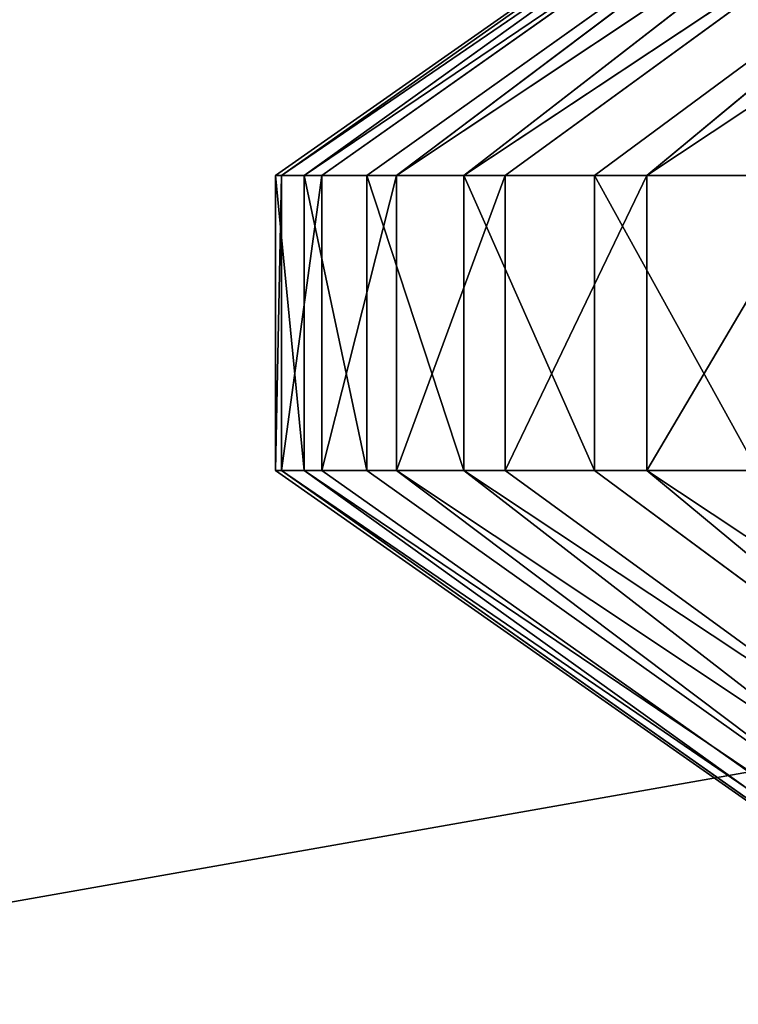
# Model space of a CAD drawing. Extents: x 322 to 502, y 0 to 111.
# Tile 365 of 656: x 357.6 to 357.833, y 87.116 to 87.435. Entities that reach past the tile are written whole.
import ezdxf

# ---------------------------------------------------------------- set-up
doc = ezdxf.new("R2010")
doc.units = 0
doc.header["$LTSCALE"] = 25.4
doc.layers.get('0').update_dxf_attribs({"color": 13, "linetype": 'CONTINUOUS'})

# ---------------------------------------------------------------- blocks, each defined once
blk = doc.blocks.new('MONO-II-GOLD-7766-7774_ST0')
at = {"color": 7}
blk.add_line((28.55752, 62.16243, 42.4785), (31.17644, 61.08653, 27.63131), dxfattribs=at)
blk.add_line((28.55752, 62.16243, 42.4785), (31.17644, 61.08653, 27.63131), dxfattribs=at)
at = {"color": 250}
for p, q in [((29.55795, 26.88473, 35.71523), (29.55795, 26.74481, 35.66238)), ((29.65343, 26.88473, 35.71523), (29.55795, 26.74481, 35.66238)), ((29.55795, 26.88473, 35.71523), (29.55795, 26.74481, 35.66238)), ((29.65343, 26.88473, 35.71523), (29.55795, 26.74481, 35.66238)), ((29.65343, 26.88473, 35.71523), (29.65343, 26.74481, 35.66238)), ((29.65343, 26.88473, 35.71523), (29.65343, 26.74481, 35.66238)), ((29.55795, 26.74481, 35.66238), (29.28487, 26.62076, 36.03213)), ((29.55795, 26.74481, 35.66238), (29.28487, 26.62076, 36.03213)), ((29.55795, 26.74481, 35.66238), (29.55795, 26.60134, 35.62014)), ((29.65343, 26.74481, 35.66238), (29.55795, 26.74481, 35.66238)), ((29.65343, 26.74481, 35.66238), (29.55795, 26.74481, 35.66238)), ((29.65343, 26.74481, 35.66238), (29.55795, 26.60134, 35.62014)), ((29.55795, 26.74481, 35.66238), (29.55795, 26.60134, 35.62014)), ((29.65343, 26.74481, 35.66238), (29.55795, 26.60134, 35.62014)), ((29.65343, 26.74481, 35.66238), (29.65343, 26.60134, 35.62014)), ((29.65343, 26.74481, 35.66238), (29.65343, 26.60134, 35.62014)), ((29.65343, 26.74481, 35.66238), (29.92651, 26.62076, 36.03213)), ((29.65343, 26.74481, 35.66238), (29.92651, 26.62076, 36.03213)), ((29.55795, 26.60134, 35.62014), (29.28487, 26.62076, 36.03213)), ((29.55795, 26.60134, 35.62014), (29.28487, 26.62076, 36.03213)), ((29.65343, 26.60134, 35.62014), (29.92651, 26.62076, 36.03213)), ((29.65343, 26.60134, 35.62014), (29.92651, 26.62076, 36.03213)), ((29.55795, 26.60134, 35.62014), (29.28487, 26.38754, 35.97285)), ((29.55795, 26.60134, 35.62014), (29.28487, 26.38754, 35.97285)), ((29.55795, 26.60134, 35.62014), (29.55795, 26.4551, 35.58875)), ((29.65343, 26.60134, 35.62014), (29.55795, 26.60134, 35.62014)), ((29.65343, 26.60134, 35.62014), (29.55795, 26.60134, 35.62014)), ((29.65343, 26.60134, 35.62014), (29.55795, 26.4551, 35.58875)), ((29.55795, 26.60134, 35.62014), (29.55795, 26.4551, 35.58875)), ((29.65343, 26.60134, 35.62014), (29.55795, 26.4551, 35.58875)), ((29.65343, 26.60134, 35.62014), (29.65343, 26.4551, 35.58875)), ((29.65343, 26.60134, 35.62014), (29.65343, 26.4551, 35.58875)), ((29.65343, 26.60134, 35.62014), (29.92651, 26.38754, 35.97285)), ((29.65343, 26.60134, 35.62014), (29.92651, 26.38754, 35.97285)), ((29.55795, 26.4551, 35.58875), (29.28487, 26.38754, 35.97285)), ((29.55795, 26.4551, 35.58875), (29.28487, 26.38754, 35.97285)), ((29.55795, 26.4551, 35.58875), (29.55795, 26.30693, 35.56836)), ((29.65343, 26.4551, 35.58875), (29.55795, 26.4551, 35.58875)), ((29.65343, 26.4551, 35.58875), (29.55795, 26.4551, 35.58875)), ((29.65343, 26.4551, 35.58875), (29.55795, 26.30693, 35.56836)), ((29.55795, 26.4551, 35.58875), (29.55795, 26.30693, 35.56836)), ((29.65343, 26.4551, 35.58875), (29.55795, 26.30693, 35.56836)), ((29.65343, 26.4551, 35.58875), (29.65343, 26.30693, 35.56836)), ((29.65343, 26.4551, 35.58875), (29.65343, 26.30693, 35.56836)), ((29.65343, 26.4551, 35.58875), (29.92651, 26.38754, 35.97285)), ((29.65343, 26.4551, 35.58875), (29.92651, 26.38754, 35.97285)), ((29.55795, 26.30693, 35.56836), (29.28487, 26.38754, 35.97285)), ((29.55795, 26.30693, 35.56836), (29.28487, 26.38754, 35.97285)), ((29.65343, 26.30693, 35.56836), (29.92651, 26.38754, 35.97285)), ((29.65343, 26.30693, 35.56836), (29.92651, 26.38754, 35.97285)), ((29.55795, 26.30693, 35.56836), (29.28487, 26.1481, 35.94899)), ((29.55795, 26.30693, 35.56836), (29.28487, 26.1481, 35.94899)), ((29.55795, 26.30693, 35.56836), (29.55795, 26.15766, 35.55911)), ((29.65343, 26.30693, 35.56836), (29.55795, 26.30693, 35.56836)), ((29.65343, 26.30693, 35.56836), (29.55795, 26.30693, 35.56836)), ((29.65343, 26.30693, 35.56836), (29.55795, 26.15766, 35.55911)), ((29.55795, 26.30693, 35.56836), (29.55795, 26.15766, 35.55911)), ((29.65343, 26.30693, 35.56836), (29.55795, 26.15766, 35.55911)), ((29.65343, 26.30693, 35.56836), (29.65343, 26.15766, 35.55911)), ((29.65343, 26.30693, 35.56836), (29.65343, 26.15766, 35.55911)), ((29.65343, 26.30693, 35.56836), (29.92651, 26.1481, 35.94899)), ((29.65343, 26.30693, 35.56836), (29.92651, 26.1481, 35.94899)), ((29.55795, 26.15766, 35.55911), (29.28487, 26.1481, 35.94899)), ((29.55795, 26.15766, 35.55911), (29.28487, 26.1481, 35.94899)), ((29.55795, 26.15766, 35.55911), (29.55795, 26.0081, 35.56104)), ((29.65343, 26.15766, 35.55911), (29.55795, 26.15766, 35.55911)), ((29.65343, 26.15766, 35.55911), (29.55795, 26.15766, 35.55911)), ((29.65343, 26.15766, 35.55911), (29.55795, 26.0081, 35.56104)), ((29.55795, 26.15766, 35.55911), (29.55795, 26.0081, 35.56104)), ((29.65343, 26.15766, 35.55911), (29.55795, 26.0081, 35.56104)), ((29.65343, 26.15766, 35.55911), (29.65343, 26.0081, 35.56104)), ((29.65343, 26.15766, 35.55911), (29.65343, 26.0081, 35.56104)), ((29.65343, 26.15766, 35.55911), (29.92651, 26.1481, 35.94899)), ((29.65343, 26.15766, 35.55911), (29.92651, 26.1481, 35.94899)), ((29.55795, 26.0081, 35.56104), (29.28487, 26.1481, 35.94899)), ((29.55795, 26.0081, 35.56104), (29.28487, 26.1481, 35.94899)), ((29.65343, 26.0081, 35.56104), (29.92651, 26.1481, 35.94899)), ((29.65343, 26.0081, 35.56104), (29.92651, 26.1481, 35.94899)), ((29.55795, 26.0081, 35.56104), (29.28487, 25.90777, 35.96109)), ((29.55795, 26.0081, 35.56104), (29.28487, 25.90777, 35.96109)), ((29.55795, 26.0081, 35.56104), (29.55795, 25.85911, 35.57414)), ((29.65343, 26.0081, 35.56104), (29.55795, 26.0081, 35.56104)), ((29.65343, 26.0081, 35.56104), (29.55795, 26.0081, 35.56104)), ((29.65343, 26.0081, 35.56104), (29.55795, 25.85911, 35.57414)), ((29.55795, 26.0081, 35.56104), (29.55795, 25.85911, 35.57414)), ((29.65343, 26.0081, 35.56104), (29.55795, 25.85911, 35.57414)), ((29.65343, 26.0081, 35.56104), (29.65343, 25.85911, 35.57414)), ((29.65343, 26.0081, 35.56104), (29.65343, 25.85911, 35.57414)), ((29.65343, 26.0081, 35.56104), (29.92651, 25.90777, 35.96109)), ((29.65343, 26.0081, 35.56104), (29.92651, 25.90777, 35.96109)), ((29.55795, 25.85911, 35.57414), (29.28487, 25.90777, 35.96109)), ((29.55795, 25.85911, 35.57414), (29.28487, 25.90777, 35.96109)), ((29.55795, 25.71152, 35.59834), (29.28487, 25.90777, 35.96109)), ((29.55795, 25.71152, 35.59834), (29.28487, 25.90777, 35.96109)), ((29.65343, 25.71152, 35.59834), (29.92651, 25.90777, 35.96109)), ((29.65343, 25.85911, 35.57414), (29.92651, 25.90777, 35.96109)), ((29.65343, 25.71152, 35.59834), (29.92651, 25.90777, 35.96109)), ((29.65343, 25.85911, 35.57414), (29.92651, 25.90777, 35.96109)), ((29.55795, 25.85911, 35.57414), (29.55795, 25.71152, 35.59834)), ((29.65343, 25.85911, 35.57414), (29.55795, 25.85911, 35.57414)), ((29.65343, 25.85911, 35.57414), (29.55795, 25.85911, 35.57414)), ((29.65343, 25.85911, 35.57414), (29.55795, 25.71152, 35.59834)), ((29.55795, 25.85911, 35.57414), (29.55795, 25.71152, 35.59834)), ((29.65343, 25.85911, 35.57414), (29.55795, 25.71152, 35.59834)), ((29.65343, 25.85911, 35.57414), (29.65343, 25.71152, 35.59834)), ((29.65343, 25.85911, 35.57414), (29.65343, 25.71152, 35.59834)), ((29.55795, 25.71152, 35.59834), (29.28487, 25.67193, 36.00887)), ((29.55795, 25.71152, 35.59834), (29.28487, 25.67193, 36.00887)), ((29.55795, 25.71152, 35.59834), (29.55795, 25.56614, 35.63349)), ((29.65343, 25.71152, 35.59834), (29.55795, 25.71152, 35.59834)), ((29.65343, 25.71152, 35.59834), (29.55795, 25.71152, 35.59834)), ((29.65343, 25.71152, 35.59834), (29.55795, 25.56614, 35.63349)), ((29.55795, 25.71152, 35.59834), (29.55795, 25.56614, 35.63349)), ((29.65343, 25.71152, 35.59834), (29.55795, 25.56614, 35.63349)), ((29.65343, 25.71152, 35.59834), (29.65343, 25.56614, 35.63349)), ((29.65343, 25.71152, 35.59834), (29.65343, 25.56614, 35.63349)), ((29.65343, 25.71152, 35.59834), (29.92651, 25.67193, 36.00887)), ((29.65343, 25.71152, 35.59834), (29.92651, 25.67193, 36.00887)), ((29.55795, 25.56614, 35.63349), (29.28487, 25.67193, 36.00887)), ((29.55795, 25.56614, 35.63349), (29.28487, 25.67193, 36.00887)), ((29.55795, 25.42381, 35.67942), (29.28487, 25.67193, 36.00887)), ((29.55795, 25.42381, 35.67942), (29.28487, 25.67193, 36.00887)), ((29.65343, 25.42381, 35.67942), (29.92651, 25.67193, 36.00887)), ((29.65343, 25.56614, 35.63349), (29.92651, 25.67193, 36.00887)), ((29.65343, 25.42381, 35.67942), (29.92651, 25.67193, 36.00887)), ((29.65343, 25.56614, 35.63349), (29.92651, 25.67193, 36.00887)), ((29.55795, 25.56614, 35.63349), (29.55795, 25.42381, 35.67942)), ((29.65343, 25.56614, 35.63349), (29.55795, 25.56614, 35.63349)), ((29.65343, 25.56614, 35.63349), (29.55795, 25.56614, 35.63349)), ((29.65343, 25.56614, 35.63349), (29.55795, 25.42381, 35.67942)), ((29.55795, 25.56614, 35.63349), (29.55795, 25.42381, 35.67942)), ((29.65343, 25.56614, 35.63349), (29.55795, 25.42381, 35.67942)), ((29.65343, 25.56614, 35.63349), (29.65343, 25.42381, 35.67942)), ((29.65343, 25.56614, 35.63349), (29.65343, 25.42381, 35.67942)), ((29.55795, 25.42381, 35.67942), (29.28487, 25.44585, 36.09127)), ((29.55795, 25.42381, 35.67942), (29.28487, 25.44585, 36.09127)), ((29.65343, 25.42381, 35.67942), (29.92651, 25.44585, 36.09127)), ((29.65343, 25.42381, 35.67942), (29.92651, 25.44585, 36.09127)), ((29.55795, 25.42381, 35.67942), (29.55795, 25.2853, 35.73585)), ((29.65343, 25.42381, 35.67942), (29.55795, 25.42381, 35.67942)), ((29.65343, 25.42381, 35.67942), (29.55795, 25.42381, 35.67942)), ((29.65343, 25.42381, 35.67942), (29.55795, 25.2853, 35.73585)), ((29.55795, 25.42381, 35.67942), (29.55795, 25.2853, 35.73585)), ((29.65343, 25.42381, 35.67942), (29.55795, 25.2853, 35.73585)), ((29.65343, 25.42381, 35.67942), (29.65343, 25.2853, 35.73585)), ((29.65343, 25.42381, 35.67942), (29.65343, 25.2853, 35.73585))]:
    blk.add_line(p, q, dxfattribs=at)
at = {"color": 7}
mesh = blk.add_polyface(dxfattribs=at)
corners = [(76.09205, 157.25012, 40.50935), (6.39386, 79.17375, 31.83307), (6.01198, 79.17375, 35.82961)]
mesh.append_faces([[corners[k] for k in face] for face in [(0, 1, 2)]], dxfattribs={"color": 7})
mesh = blk.add_polyface(dxfattribs=at)
corners = [(76.09205, 157.25012, 40.50935), (76.33726, 157.20102, 38.51627), (6.39386, 79.17375, 31.83307)]
mesh.append_faces([[corners[k] for k in face] for face in [(0, 1, 2)]], dxfattribs={"color": 7})
mesh = blk.add_polyface(dxfattribs=at)
corners = [(76.33726, 157.20102, 38.51627), (77.14748, 156.80986, 34.60364), (6.39386, 79.17375, 31.83307)]
mesh.append_faces([[corners[k] for k in face] for face in [(0, 1, 2)]], dxfattribs={"color": 7})
mesh = blk.add_polyface(dxfattribs=at)
corners = [(59.39471, 136.38133, 38.9139), (7.1045, 78.02478, 37.81024), (7.25827, 78.2191, 33.93218)]
mesh.append_faces([[corners[k] for k in face] for face in [(0, 1, 2)]], dxfattribs={"color": 7})
mesh = blk.add_polyface(dxfattribs=at)
corners = [(59.39471, 136.38133, 38.9139), (7.25827, 78.2191, 33.93218), (59.97813, 136.18701, 35.0769)]
mesh.append_faces([[corners[k] for k in face] for face in [(0, 1, 2)]], dxfattribs={"color": 7})
mesh = blk.add_polyface(dxfattribs=at)
corners = [(34.70285, 52.79096, 43.58644), (7.8477, 77.44234, 36.83221), (7.99802, 77.54994, 34.00287)]
mesh.append_faces([[corners[k] for k in face] for face in [(0, 1, 2)]], dxfattribs={"color": 7})
mesh = blk.add_polyface(dxfattribs=at)
corners = [(34.70285, 52.79096, 43.58644), (7.99802, 77.54994, 34.00287), (8.38622, 77.44234, 31.19625)]
mesh.append_faces([[corners[k] for k in face] for face in [(0, 1, 2)]], dxfattribs={"color": 7})
mesh = blk.add_polyface(dxfattribs=at)
corners = [(34.70285, 52.79096, 43.58644), (8.38622, 77.44234, 31.19625), (9.00732, 77.12095, 28.44847)]
mesh.append_faces([[corners[k] for k in face] for face in [(0, 1, 2)]], dxfattribs={"color": 7})
mesh = blk.add_polyface(dxfattribs=at)
corners = [(34.70285, 52.79096, 43.58644), (9.00732, 77.12095, 28.44847), (9.85332, 76.58989, 25.79486)]
mesh.append_faces([[corners[k] for k in face] for face in [(0, 1, 2)]], dxfattribs={"color": 7})
mesh = blk.add_polyface(dxfattribs=at)
corners = [(34.70285, 52.79096, 43.58644), (9.85332, 76.58989, 25.79486), (36.03451, 52.79096, 29.64991)]
mesh.append_faces([[corners[k] for k in face] for face in [(0, 1, 2)]], dxfattribs={"color": 7})
mesh = blk.add_polyface(dxfattribs=at)
corners = [(27.92948, 62.74966, 42.19525), (31.17644, 61.08653, 27.63131), (30.87756, 61.28322, 28.46287)]
mesh.append_faces([[corners[k] for k in face] for face in [(0, 1, 2)]], dxfattribs={"color": 7})
mesh = blk.add_polyface(dxfattribs=at)
corners = [(27.92948, 62.74966, 42.19525), (30.87756, 61.28322, 28.46287), (30.39828, 61.6553, 29.13471)]
mesh.append_faces([[corners[k] for k in face] for face in [(0, 1, 2)]], dxfattribs={"color": 7})
mesh = blk.add_polyface(dxfattribs=at)
corners = [(28.55752, 62.16243, 42.4785), (31.17644, 61.08653, 27.63131), (27.92948, 62.74966, 42.19525)]
mesh.append_faces([[corners[k] for k in face] for face in [(0, 1, 2)]], dxfattribs={"color": 7})
mesh = blk.add_polyface(dxfattribs=at)
corners = [(27.92948, 62.74966, 42.19525), (30.39828, 61.6553, 29.13471), (29.79056, 62.16243, 29.57403)]
mesh.append_faces([[corners[k] for k in face] for face in [(0, 1, 2)]], dxfattribs={"color": 7})
mesh = blk.add_polyface(dxfattribs=at)
corners = [(27.92948, 62.74966, 42.19525), (29.79056, 62.16243, 29.57403), (29.12024, 62.74966, 29.73322)]
mesh.append_faces([[corners[k] for k in face] for face in [(0, 1, 2)]], dxfattribs={"color": 7})
mesh = blk.add_polyface(dxfattribs=at)
corners = [(28.55752, 62.16243, 42.4785), (36.03434, 56.57549, 29.45768), (31.17644, 61.08653, 27.63131)]
mesh.append_faces([[corners[k] for k in face] for face in [(0, 1, 2)]], dxfattribs={"color": 7})
mesh = blk.add_polyface(dxfattribs=at)
corners = [(29.07105, 61.6553, 43.02496), (35.97633, 56.61151, 29.64435), (28.55752, 62.16243, 42.4785)]
mesh.append_faces([[corners[k] for k in face] for face in [(0, 1, 2)]], dxfattribs={"color": 7})
mesh = blk.add_polyface(dxfattribs=at)
corners = [(28.55752, 62.16243, 42.4785), (35.97633, 56.61151, 29.64435), (35.99566, 56.60242, 29.54821)]
mesh.append_faces([[corners[k] for k in face] for face in [(0, 1, 2)]], dxfattribs={"color": 7})
mesh = blk.add_polyface(dxfattribs=at)
corners = [(28.55752, 62.16243, 42.4785), (35.99566, 56.60242, 29.54821), (36.03434, 56.57549, 29.45768)]
mesh.append_faces([[corners[k] for k in face] for face in [(0, 1, 2)]], dxfattribs={"color": 7})
mesh = blk.add_polyface(dxfattribs=at)
corners = [(34.64467, 56.61151, 43.58088), (35.97633, 56.61151, 29.64435), (29.07105, 61.6553, 43.02496)]
mesh.append_faces([[corners[k] for k in face] for face in [(0, 1, 2)]], dxfattribs={"color": 7})
mesh = blk.add_polyface(dxfattribs=at)
corners = [(26.80981, 41.60865, 177.55852), (34.10981, 41.60865, 37.55851), (26.80981, 41.60865, 7.55851)]
mesh.append_faces([[corners[k] for k in face] for face in [(0, 1, 2)]], dxfattribs={"color": 7})
mesh = blk.add_polyface(dxfattribs=at)
corners = [(34.10981, 41.60865, 37.55851), (34.48803, 41.60865, 34.68562), (26.80981, 41.60865, 7.55851)]
mesh.append_faces([[corners[k] for k in face] for face in [(0, 1, 2)]], dxfattribs={"color": 7})
mesh = blk.add_polyface(dxfattribs=at)
corners = [(34.10981, 40.80865, 37.55851), (26.80981, 40.80865, 7.55851), (34.48803, 40.80865, 34.68562)]
mesh.append_faces([[corners[k] for k in face] for face in [(0, 1, 2)]], dxfattribs={"color": 7})
mesh = blk.add_polyface(dxfattribs=at)
corners = [(26.80981, 40.80865, 177.55852), (26.80981, 40.80865, 7.55851), (34.10981, 40.80865, 37.55851)]
mesh.append_faces([[corners[k] for k in face] for face in [(0, 1, 2)]], dxfattribs={"color": 7})
mesh = blk.add_polyface(dxfattribs=at)
corners = [(29.55795, 26.88473, 35.71523), (29.55795, 26.74481, 35.66238), (29.28487, 26.62076, 36.03213)]
mesh.append_faces([[corners[k] for k in face] for face in [(0, 1, 2)]], dxfattribs={"color": 7})
mesh = blk.add_polyface(dxfattribs=at)
corners = [(29.65343, 26.88473, 35.71523), (29.55795, 26.74481, 35.66238), (29.55795, 26.88473, 35.71523)]
mesh.append_faces([[corners[k] for k in face] for face in [(0, 1, 2)]], dxfattribs={"color": 7})
mesh = blk.add_polyface(dxfattribs=at)
corners = [(29.65343, 26.74481, 35.66238), (29.55795, 26.74481, 35.66238), (29.65343, 26.88473, 35.71523)]
mesh.append_faces([[corners[k] for k in face] for face in [(0, 1, 2)]], dxfattribs={"color": 7})
mesh = blk.add_polyface(dxfattribs=at)
corners = [(29.65343, 26.88473, 35.71523), (29.92651, 26.62076, 36.03213), (29.65343, 26.74481, 35.66238)]
mesh.append_faces([[corners[k] for k in face] for face in [(0, 1, 2)]], dxfattribs={"color": 7})
mesh = blk.add_polyface(dxfattribs=at)
corners = [(29.55795, 26.74481, 35.66238), (29.55795, 26.60134, 35.62014), (29.28487, 26.62076, 36.03213)]
mesh.append_faces([[corners[k] for k in face] for face in [(0, 1, 2)]], dxfattribs={"color": 7})
mesh = blk.add_polyface(dxfattribs=at)
corners = [(29.65343, 26.74481, 35.66238), (29.55795, 26.60134, 35.62014), (29.55795, 26.74481, 35.66238)]
mesh.append_faces([[corners[k] for k in face] for face in [(0, 1, 2)]], dxfattribs={"color": 7})
mesh = blk.add_polyface(dxfattribs=at)
corners = [(29.65343, 26.60134, 35.62014), (29.55795, 26.60134, 35.62014), (29.65343, 26.74481, 35.66238)]
mesh.append_faces([[corners[k] for k in face] for face in [(0, 1, 2)]], dxfattribs={"color": 7})
mesh = blk.add_polyface(dxfattribs=at)
corners = [(29.65343, 26.74481, 35.66238), (29.92651, 26.62076, 36.03213), (29.65343, 26.60134, 35.62014)]
mesh.append_faces([[corners[k] for k in face] for face in [(0, 1, 2)]], dxfattribs={"color": 7})
mesh = blk.add_polyface(dxfattribs=at)
corners = [(29.28487, 26.62076, 36.03213), (29.55795, 26.60134, 35.62014), (29.28487, 26.38754, 35.97285)]
mesh.append_faces([[corners[k] for k in face] for face in [(0, 1, 2)]], dxfattribs={"color": 7})
mesh = blk.add_polyface(dxfattribs=at)
corners = [(29.92651, 26.62076, 36.03213), (29.92651, 26.38754, 35.97285), (29.65343, 26.60134, 35.62014)]
mesh.append_faces([[corners[k] for k in face] for face in [(0, 1, 2)]], dxfattribs={"color": 7})
mesh = blk.add_polyface(dxfattribs=at)
corners = [(29.55795, 26.60134, 35.62014), (29.55795, 26.4551, 35.58875), (29.28487, 26.38754, 35.97285)]
mesh.append_faces([[corners[k] for k in face] for face in [(0, 1, 2)]], dxfattribs={"color": 7})
mesh = blk.add_polyface(dxfattribs=at)
corners = [(29.65343, 26.60134, 35.62014), (29.55795, 26.4551, 35.58875), (29.55795, 26.60134, 35.62014)]
mesh.append_faces([[corners[k] for k in face] for face in [(0, 1, 2)]], dxfattribs={"color": 7})
mesh = blk.add_polyface(dxfattribs=at)
corners = [(29.65343, 26.4551, 35.58875), (29.55795, 26.4551, 35.58875), (29.65343, 26.60134, 35.62014)]
mesh.append_faces([[corners[k] for k in face] for face in [(0, 1, 2)]], dxfattribs={"color": 7})
mesh = blk.add_polyface(dxfattribs=at)
corners = [(29.65343, 26.60134, 35.62014), (29.92651, 26.38754, 35.97285), (29.65343, 26.4551, 35.58875)]
mesh.append_faces([[corners[k] for k in face] for face in [(0, 1, 2)]], dxfattribs={"color": 7})
mesh = blk.add_polyface(dxfattribs=at)
corners = [(29.55795, 26.4551, 35.58875), (29.55795, 26.30693, 35.56836), (29.28487, 26.38754, 35.97285)]
mesh.append_faces([[corners[k] for k in face] for face in [(0, 1, 2)]], dxfattribs={"color": 7})
mesh = blk.add_polyface(dxfattribs=at)
corners = [(29.65343, 26.4551, 35.58875), (29.55795, 26.30693, 35.56836), (29.55795, 26.4551, 35.58875)]
mesh.append_faces([[corners[k] for k in face] for face in [(0, 1, 2)]], dxfattribs={"color": 7})
mesh = blk.add_polyface(dxfattribs=at)
corners = [(29.65343, 26.30693, 35.56836), (29.55795, 26.30693, 35.56836), (29.65343, 26.4551, 35.58875)]
mesh.append_faces([[corners[k] for k in face] for face in [(0, 1, 2)]], dxfattribs={"color": 7})
mesh = blk.add_polyface(dxfattribs=at)
corners = [(29.65343, 26.4551, 35.58875), (29.92651, 26.38754, 35.97285), (29.65343, 26.30693, 35.56836)]
mesh.append_faces([[corners[k] for k in face] for face in [(0, 1, 2)]], dxfattribs={"color": 7})
mesh = blk.add_polyface(dxfattribs=at)
corners = [(29.28487, 26.38754, 35.97285), (29.55795, 26.30693, 35.56836), (29.28487, 26.1481, 35.94899)]
mesh.append_faces([[corners[k] for k in face] for face in [(0, 1, 2)]], dxfattribs={"color": 7})
mesh = blk.add_polyface(dxfattribs=at)
corners = [(29.92651, 26.38754, 35.97285), (29.92651, 26.1481, 35.94899), (29.65343, 26.30693, 35.56836)]
mesh.append_faces([[corners[k] for k in face] for face in [(0, 1, 2)]], dxfattribs={"color": 7})
mesh = blk.add_polyface(dxfattribs=at)
corners = [(29.55795, 26.30693, 35.56836), (29.55795, 26.15766, 35.55911), (29.28487, 26.1481, 35.94899)]
mesh.append_faces([[corners[k] for k in face] for face in [(0, 1, 2)]], dxfattribs={"color": 7})
mesh = blk.add_polyface(dxfattribs=at)
corners = [(29.65343, 26.30693, 35.56836), (29.55795, 26.15766, 35.55911), (29.55795, 26.30693, 35.56836)]
mesh.append_faces([[corners[k] for k in face] for face in [(0, 1, 2)]], dxfattribs={"color": 7})
mesh = blk.add_polyface(dxfattribs=at)
corners = [(29.65343, 26.15766, 35.55911), (29.55795, 26.15766, 35.55911), (29.65343, 26.30693, 35.56836)]
mesh.append_faces([[corners[k] for k in face] for face in [(0, 1, 2)]], dxfattribs={"color": 7})
mesh = blk.add_polyface(dxfattribs=at)
corners = [(29.65343, 26.30693, 35.56836), (29.92651, 26.1481, 35.94899), (29.65343, 26.15766, 35.55911)]
mesh.append_faces([[corners[k] for k in face] for face in [(0, 1, 2)]], dxfattribs={"color": 7})
mesh = blk.add_polyface(dxfattribs=at)
corners = [(29.55795, 26.15766, 35.55911), (29.55795, 26.0081, 35.56104), (29.28487, 26.1481, 35.94899)]
mesh.append_faces([[corners[k] for k in face] for face in [(0, 1, 2)]], dxfattribs={"color": 7})
mesh = blk.add_polyface(dxfattribs=at)
corners = [(29.65343, 26.15766, 35.55911), (29.55795, 26.0081, 35.56104), (29.55795, 26.15766, 35.55911)]
mesh.append_faces([[corners[k] for k in face] for face in [(0, 1, 2)]], dxfattribs={"color": 7})
mesh = blk.add_polyface(dxfattribs=at)
corners = [(29.65343, 26.0081, 35.56104), (29.55795, 26.0081, 35.56104), (29.65343, 26.15766, 35.55911)]
mesh.append_faces([[corners[k] for k in face] for face in [(0, 1, 2)]], dxfattribs={"color": 7})
mesh = blk.add_polyface(dxfattribs=at)
corners = [(29.65343, 26.15766, 35.55911), (29.92651, 26.1481, 35.94899), (29.65343, 26.0081, 35.56104)]
mesh.append_faces([[corners[k] for k in face] for face in [(0, 1, 2)]], dxfattribs={"color": 7})
mesh = blk.add_polyface(dxfattribs=at)
corners = [(29.28487, 26.1481, 35.94899), (29.55795, 26.0081, 35.56104), (29.28487, 25.90777, 35.96109)]
mesh.append_faces([[corners[k] for k in face] for face in [(0, 1, 2)]], dxfattribs={"color": 7})
mesh = blk.add_polyface(dxfattribs=at)
corners = [(29.92651, 26.1481, 35.94899), (29.92651, 25.90777, 35.96109), (29.65343, 26.0081, 35.56104)]
mesh.append_faces([[corners[k] for k in face] for face in [(0, 1, 2)]], dxfattribs={"color": 7})
mesh = blk.add_polyface(dxfattribs=at)
corners = [(29.55795, 26.0081, 35.56104), (29.55795, 25.85911, 35.57414), (29.28487, 25.90777, 35.96109)]
mesh.append_faces([[corners[k] for k in face] for face in [(0, 1, 2)]], dxfattribs={"color": 7})
mesh = blk.add_polyface(dxfattribs=at)
corners = [(29.65343, 26.0081, 35.56104), (29.55795, 25.85911, 35.57414), (29.55795, 26.0081, 35.56104)]
mesh.append_faces([[corners[k] for k in face] for face in [(0, 1, 2)]], dxfattribs={"color": 7})
mesh = blk.add_polyface(dxfattribs=at)
corners = [(29.65343, 25.85911, 35.57414), (29.55795, 25.85911, 35.57414), (29.65343, 26.0081, 35.56104)]
mesh.append_faces([[corners[k] for k in face] for face in [(0, 1, 2)]], dxfattribs={"color": 7})
mesh = blk.add_polyface(dxfattribs=at)
corners = [(29.65343, 26.0081, 35.56104), (29.92651, 25.90777, 35.96109), (29.65343, 25.85911, 35.57414)]
mesh.append_faces([[corners[k] for k in face] for face in [(0, 1, 2)]], dxfattribs={"color": 7})
mesh = blk.add_polyface(dxfattribs=at)
corners = [(29.28487, 25.90777, 35.96109), (29.55795, 25.85911, 35.57414), (29.55795, 25.71152, 35.59834)]
mesh.append_faces([[corners[k] for k in face] for face in [(0, 1, 2)]], dxfattribs={"color": 7})
mesh = blk.add_polyface(dxfattribs=at)
corners = [(29.28487, 25.90777, 35.96109), (29.55795, 25.71152, 35.59834), (29.28487, 25.67193, 36.00887)]
mesh.append_faces([[corners[k] for k in face] for face in [(0, 1, 2)]], dxfattribs={"color": 7})
mesh = blk.add_polyface(dxfattribs=at)
corners = [(29.92651, 25.90777, 35.96109), (29.92651, 25.67193, 36.00887), (29.65343, 25.71152, 35.59834)]
mesh.append_faces([[corners[k] for k in face] for face in [(0, 1, 2)]], dxfattribs={"color": 7})
mesh = blk.add_polyface(dxfattribs=at)
corners = [(29.92651, 25.90777, 35.96109), (29.65343, 25.71152, 35.59834), (29.65343, 25.85911, 35.57414)]
mesh.append_faces([[corners[k] for k in face] for face in [(0, 1, 2)]], dxfattribs={"color": 7})
mesh = blk.add_polyface(dxfattribs=at)
corners = [(29.65343, 25.85911, 35.57414), (29.55795, 25.71152, 35.59834), (29.55795, 25.85911, 35.57414)]
mesh.append_faces([[corners[k] for k in face] for face in [(0, 1, 2)]], dxfattribs={"color": 7})
mesh = blk.add_polyface(dxfattribs=at)
corners = [(29.65343, 25.71152, 35.59834), (29.55795, 25.71152, 35.59834), (29.65343, 25.85911, 35.57414)]
mesh.append_faces([[corners[k] for k in face] for face in [(0, 1, 2)]], dxfattribs={"color": 7})
mesh = blk.add_polyface(dxfattribs=at)
corners = [(29.55795, 25.71152, 35.59834), (29.55795, 25.56614, 35.63349), (29.28487, 25.67193, 36.00887)]
mesh.append_faces([[corners[k] for k in face] for face in [(0, 1, 2)]], dxfattribs={"color": 7})
mesh = blk.add_polyface(dxfattribs=at)
corners = [(29.65343, 25.71152, 35.59834), (29.55795, 25.56614, 35.63349), (29.55795, 25.71152, 35.59834)]
mesh.append_faces([[corners[k] for k in face] for face in [(0, 1, 2)]], dxfattribs={"color": 7})
mesh = blk.add_polyface(dxfattribs=at)
corners = [(29.65343, 25.56614, 35.63349), (29.55795, 25.56614, 35.63349), (29.65343, 25.71152, 35.59834)]
mesh.append_faces([[corners[k] for k in face] for face in [(0, 1, 2)]], dxfattribs={"color": 7})
mesh = blk.add_polyface(dxfattribs=at)
corners = [(29.65343, 25.71152, 35.59834), (29.92651, 25.67193, 36.00887), (29.65343, 25.56614, 35.63349)]
mesh.append_faces([[corners[k] for k in face] for face in [(0, 1, 2)]], dxfattribs={"color": 7})
mesh = blk.add_polyface(dxfattribs=at)
corners = [(29.28487, 25.67193, 36.00887), (29.55795, 25.56614, 35.63349), (29.55795, 25.42381, 35.67942)]
mesh.append_faces([[corners[k] for k in face] for face in [(0, 1, 2)]], dxfattribs={"color": 7})
mesh = blk.add_polyface(dxfattribs=at)
corners = [(29.28487, 25.67193, 36.00887), (29.55795, 25.42381, 35.67942), (29.28487, 25.44585, 36.09127)]
mesh.append_faces([[corners[k] for k in face] for face in [(0, 1, 2)]], dxfattribs={"color": 7})
mesh = blk.add_polyface(dxfattribs=at)
corners = [(29.92651, 25.67193, 36.00887), (29.92651, 25.44585, 36.09127), (29.65343, 25.42381, 35.67942)]
mesh.append_faces([[corners[k] for k in face] for face in [(0, 1, 2)]], dxfattribs={"color": 7})
mesh = blk.add_polyface(dxfattribs=at)
corners = [(29.92651, 25.67193, 36.00887), (29.65343, 25.42381, 35.67942), (29.65343, 25.56614, 35.63349)]
mesh.append_faces([[corners[k] for k in face] for face in [(0, 1, 2)]], dxfattribs={"color": 7})
mesh = blk.add_polyface(dxfattribs=at)
corners = [(29.65343, 25.56614, 35.63349), (29.55795, 25.42381, 35.67942), (29.55795, 25.56614, 35.63349)]
mesh.append_faces([[corners[k] for k in face] for face in [(0, 1, 2)]], dxfattribs={"color": 7})
mesh = blk.add_polyface(dxfattribs=at)
corners = [(29.65343, 25.42381, 35.67942), (29.55795, 25.42381, 35.67942), (29.65343, 25.56614, 35.63349)]
mesh.append_faces([[corners[k] for k in face] for face in [(0, 1, 2)]], dxfattribs={"color": 7})
mesh = blk.add_polyface(dxfattribs=at)
corners = [(29.28487, 25.44585, 36.09127), (29.55795, 25.42381, 35.67942), (29.55795, 25.2853, 35.73585)]
mesh.append_faces([[corners[k] for k in face] for face in [(0, 1, 2)]], dxfattribs={"color": 7})
mesh = blk.add_polyface(dxfattribs=at)
corners = [(29.92651, 25.44585, 36.09127), (29.65343, 25.2853, 35.73585), (29.65343, 25.42381, 35.67942)]
mesh.append_faces([[corners[k] for k in face] for face in [(0, 1, 2)]], dxfattribs={"color": 7})
mesh = blk.add_polyface(dxfattribs=at)
corners = [(29.65343, 25.42381, 35.67942), (29.55795, 25.2853, 35.73585), (29.55795, 25.42381, 35.67942)]
mesh.append_faces([[corners[k] for k in face] for face in [(0, 1, 2)]], dxfattribs={"color": 7})
mesh = blk.add_polyface(dxfattribs=at)
corners = [(29.65343, 25.2853, 35.73585), (29.55795, 25.2853, 35.73585), (29.65343, 25.42381, 35.67942)]
mesh.append_faces([[corners[k] for k in face] for face in [(0, 1, 2)]], dxfattribs={"color": 7})

msp = doc.modelspace()

# ---------------------------------------------------------------- block references
at = {"color": 0, "extrusion": (1, -3.88578e-16, -4.44089e-16), "rotation": 180}
msp.add_blockref('MONO-II-GOLD-7766-7774_ST0', (116.94224, 158.39126, 322.12378), dxfattribs=at)

doc.saveas('drawing.dxf')
